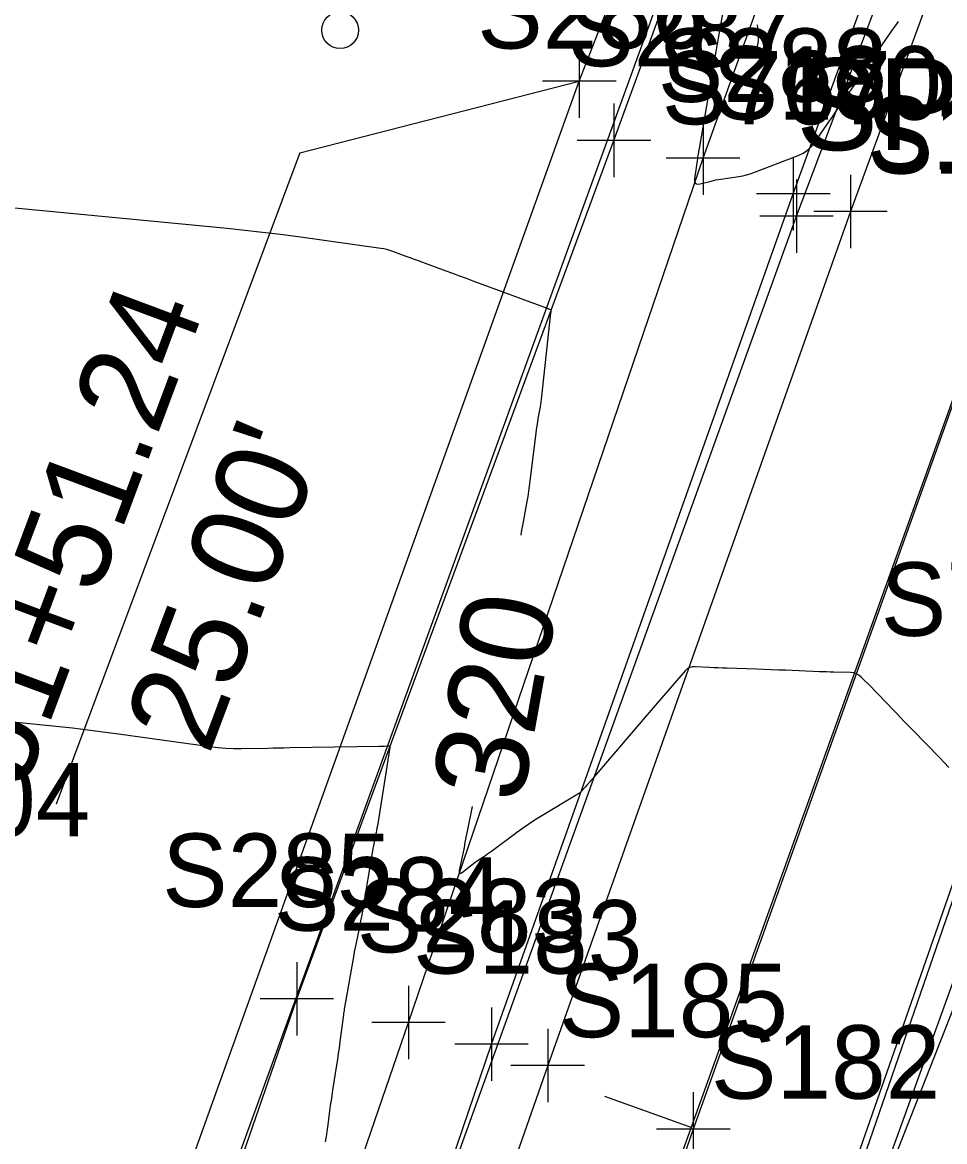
# Model space of a CAD drawing. Extents: x 816928 to 825690, y 436959 to 448212.
# Drawn here: x 818686.8 to 818737.1, y 444613.7 to 444674.6 of the extents above; entities that cross this region are included whole.
import ezdxf

# ---------------------------------------------------------------- set-up
doc = ezdxf.new("R2010")
doc.units = 0
for name, color, linetype in [('SURVEY - CENTERLINE - Preliminary', 7, 'Continuous'), ('SURVEY - CENTERLINE - Preliminary - Development', 7, 'Continuous'), ('SURVEY - CENTERLINE - Preliminary Text', 7, 'Continuous'), ('SURVEY - CONTOURS - Index with Text', 7, 'Continuous'), ('SURVEY - CONTOURS - Intermediate with optional Text', 7, 'Continuous'), ('SURVEY - DRAINAGE - Area Shapes', 7, 'Continuous'), ('SURVEY - DTM - Breaklines', 7, 'Continuous'), ('SURVEY - DTM - Breaklines - Points - Locators', 7, 'Continuous'), ('SURVEY - DTM - Breaklines - Points - Numbers', 7, 'Continuous'), ('SURVEY - DTM - Spot Points - Locators', 7, 'Continuous'), ('SURVEY - DTM - Spot Points - Point Numbers', 7, 'Continuous'), ('SURVEY - NON-TRANSPORTATION - Features', 7, 'Continuous'), ('SURVEY - PROPERTY - Parcels', 7, 'Continuous'), ('SURVEY - PROPERTY - ROW Lines', 7, 'Continuous'), ('SURVEY - PROPERTY - ROW Lines - Points - Locators', 7, 'Continuous'), ('SURVEY - PROPERTY - Station and Offset Flags', 7, 'Continuous'), ('SURVEY - TRANSPORTATION - Roads', 7, 'Continuous'), ('SURVEY - TRANSPORTATION - Roads - Points - Locators', 7, 'Continuous'), ('SURVEY - TRANSPORTATION - Roads - Points - Numbers', 7, 'Continuous'), ('SURVEY - UTILITIES - Gas - Points - Locators', 7, 'Continuous'), ('SURVEY - UTILITIES - Gas - Points - Numbers', 7, 'Continuous'), ('SURVEY - UTILITIES - Gas with Text', 7, 'Continuous'), ('SURVEY - UTILITIES - Poles and Miscellaneous with Text', 7, 'Continuous'), ('SURVEY - UTILITIES - Water - Points - Numbers', 7, 'Continuous'), ('SURVEY - UTILITIES - Water with Text', 7, 'Continuous'), ('SURVEY - VEGETATION - Features with Text', 7, 'Continuous')]:
    doc.layers.add(name, color=color, linetype=linetype)

msp = doc.modelspace()

# ---------------------------------------------------------------- linework, layer by layer
at = {"layer": 'SURVEY - CENTERLINE - Preliminary'}
msp.add_line((818689.478, 444520.324), (818740.593, 444662.662), dxfattribs=at)
at = {"layer": 'SURVEY - CENTERLINE - Preliminary Text'}
msp.add_line((818723.276, 444614.439), (818718.57, 444616.129), dxfattribs=at)
at = {"layer": 'SURVEY - CONTOURS - Index with Text'}
for points in [[(818714.005, 444646.691), (818714.008, 444646.711), (818714.051, 444646.972), (818714.097, 444647.231), (818714.335, 444648.531), (818714.384, 444648.81), (818714.429, 444649.089), (818714.469, 444649.369), (818714.506, 444649.65), (818714.826, 444652.249), (818714.851, 444652.448), (818714.879, 444652.646), (818714.91, 444652.844), (818714.943, 444653.042), (818715.056, 444653.687), (818715.079, 444653.826), (818715.1, 444653.964), (818715.118, 444654.103), (818715.135, 444654.243), (818715.634, 444658.809), (818715.634, 444658.814), (818715.635, 444658.818), (818715.636, 444658.823), (818715.636, 444658.828), (818715.639, 444658.843), (818715.639, 444658.847), (818715.64, 444658.85), (818715.64, 444658.853), (818715.641, 444658.857), (818715.647, 444658.928), (818715.647, 444658.942), (818715.642, 444658.953), (818715.634, 444658.962), (818715.621, 444658.969), (818715.53, 444659.002), (818715.51, 444659.01), (818715.491, 444659.017), (818715.471, 444659.024), (818715.451, 444659.031), (818711.404, 444660.526), (818711.034, 444660.663), (818710.664, 444660.799), (818710.294, 444660.936), (818709.924, 444661.073), (818708.647, 444661.544), (818708.422, 444661.627), (818708.197, 444661.71), (818707.973, 444661.793), (818707.748, 444661.876), (818707.015, 444662.147), (818706.856, 444662.201), (818706.696, 444662.246), (818706.533, 444662.282), (818706.368, 444662.309), (818701.864, 444662.935), (818700.898, 444663.065), (818699.932, 444663.183), (818698.963, 444663.292), (818697.994, 444663.391), (818685.268, 444664.616)], [(818737.295, 444634.054), (818737.052, 444634.31), (818736.806, 444634.563), (818735.339, 444636.071), (818735.115, 444636.302), (818734.893, 444636.532), (818734.671, 444636.764), (818734.449, 444636.996), (818733.728, 444637.756), (818733.573, 444637.918), (818733.416, 444638.079), (818733.259, 444638.239), (818733.1, 444638.398), (818732.53, 444638.966), (818732.401, 444639.072), (818732.26, 444639.15), (818732.107, 444639.198), (818731.94, 444639.216), (818731.03, 444639.236), (818730.835, 444639.24), (818730.64, 444639.246), (818730.445, 444639.252), (818730.25, 444639.26), (818728.409, 444639.336), (818728.014, 444639.352), (818727.619, 444639.367), (818727.224, 444639.382), (818726.83, 444639.396), (818725.212, 444639.451), (818724.975, 444639.46), (818724.738, 444639.47), (818724.501, 444639.481), (818724.264, 444639.493), (818723.491, 444639.535), (818723.332, 444639.527), (818723.188, 444639.485), (818723.058, 444639.41), (818722.942, 444639.302), (818721.418, 444637.541), (818721.091, 444637.164), (818720.765, 444636.786), (818720.44, 444636.407), (818720.115, 444636.029), (818717.958, 444633.512), (818717.909, 444633.455), (818717.86, 444633.397), (818717.811, 444633.34), (818717.761, 444633.283), (818717.6, 444633.096), (818717.566, 444633.056), (818717.532, 444633.015), (818717.497, 444632.975), (818717.463, 444632.935), (818717.321, 444632.768), (818717.289, 444632.734), (818717.255, 444632.703), (818717.219, 444632.674), (818717.18, 444632.648), (818715.129, 444631.407), (818714.776, 444631.188), (818714.428, 444630.96), (818714.085, 444630.725), (818713.747, 444630.481), (818712.39, 444629.478), (818712.287, 444629.403), (818712.183, 444629.329), (818712.078, 444629.257), (818711.972, 444629.186), (818711.625, 444628.955), (818711.552, 444628.905), (818711.479, 444628.853), (818711.408, 444628.8), (818711.337, 444628.745), (818710.822, 444628.334), (818710.73, 444628.274), (818710.671, 444628.271), (818710.648, 444628.324), (818710.659, 444628.434), (818710.902, 444629.597), (818710.907, 444629.625), (818710.912, 444629.652), (818710.917, 444629.679), (818710.922, 444629.707), (818710.936, 444629.797), (818710.94, 444629.816), (818710.943, 444629.835), (818710.947, 444629.855), (818710.95, 444629.874), (818711.368, 444631.929)]]:
    msp.add_lwpolyline(points, dxfattribs=at)
at = {"layer": 'SURVEY - CONTOURS - Intermediate with optional Text'}
for points in [[(818725.215, 444676.453), (818724.782, 444673.964), (818724.746, 444673.756), (818724.709, 444673.547), (818724.671, 444673.338), (818724.633, 444673.13), (818724.508, 444672.449), (818724.481, 444672.303), (818724.455, 444672.157), (818724.429, 444672.011), (818724.404, 444671.864), (818723.698, 444667.756), (818723.689, 444667.702), (818723.679, 444667.648), (818723.67, 444667.594), (818723.66, 444667.54), (818723.628, 444667.364), (818723.621, 444667.326), (818723.615, 444667.288), (818723.609, 444667.25), (818723.604, 444667.212), (818723.452, 444666.101), (818723.452, 444665.944), (818723.505, 444665.845), (818723.609, 444665.805), (818723.765, 444665.823), (818724.361, 444665.978), (818724.489, 444666.009), (818724.617, 444666.037), (818724.747, 444666.062), (818724.877, 444666.083), (818725.864, 444666.229), (818726.075, 444666.266), (818726.282, 444666.314), (818726.486, 444666.374), (818726.687, 444666.445), (818729.1, 444667.373), (818729.369, 444667.499), (818729.61, 444667.661), (818729.823, 444667.858), (818730.008, 444668.09), (818730.657, 444669.039), (818730.732, 444669.148), (818730.807, 444669.257), (818730.882, 444669.366), (818730.958, 444669.474), (818731.204, 444669.829), (818731.257, 444669.904), (818731.31, 444669.981), (818731.362, 444670.057), (818731.415, 444670.133), (818732.607, 444671.866), (818732.83, 444672.19), (818733.054, 444672.514), (818733.279, 444672.837), (818733.504, 444673.16), (818734.329, 444674.338), (818734.443, 444674.501), (818734.557, 444674.665)], [(818669.073, 444638.199), (818687.072, 444636.466), (818688.328, 444636.339), (818689.582, 444636.198), (818690.834, 444636.044), (818692.085, 444635.877), (818697.062, 444635.185), (818697.491, 444635.134), (818697.921, 444635.099), (818698.352, 444635.082), (818698.784, 444635.081), (818700.197, 444635.105), (818700.5, 444635.11), (818700.802, 444635.116), (818701.105, 444635.121), (818701.408, 444635.126), (818706.277, 444635.21), (818706.347, 444635.212), (818706.417, 444635.213), (818706.486, 444635.214), (818706.556, 444635.215), (818706.784, 444635.219), (818706.825, 444635.214), (818706.853, 444635.196), (818706.866, 444635.167), (818706.866, 444635.125), (818706.178, 444630.869), (818706.157, 444630.745), (818706.135, 444630.621), (818706.111, 444630.498), (818706.086, 444630.374), (818706.002, 444629.972), (818705.985, 444629.885), (818705.968, 444629.799), (818705.952, 444629.712), (818705.937, 444629.626), (818705.366, 444626.239), (818705.324, 444626), (818705.28, 444625.76), (818705.233, 444625.522), (818705.184, 444625.283), (818705.018, 444624.506), (818704.984, 444624.339), (818704.95, 444624.172), (818704.919, 444624.004), (818704.889, 444623.837), (818704.389, 444620.979), (818704.382, 444620.941), (818704.376, 444620.903), (818704.369, 444620.864), (818704.363, 444620.826), (818704.344, 444620.7), (818704.34, 444620.673), (818704.336, 444620.646), (818704.332, 444620.619), (818704.329, 444620.592), (818704.135, 444619.105), (818704.092, 444618.786), (818704.047, 444618.468), (818704.001, 444618.15), (818703.952, 444617.832), (818703.739, 444616.469), (818703.696, 444616.191), (818703.655, 444615.913), (818703.615, 444615.635), (818703.577, 444615.356), (818703.455, 444614.447), (818703.428, 444614.252), (818703.4, 444614.057), (818703.371, 444613.862), (818703.341, 444613.668)]]:
    msp.add_lwpolyline(points, dxfattribs=at)
at = {"layer": 'SURVEY - DRAINAGE - Area Shapes'}
msp.add_line((818689.478, 444520.324), (818740.593, 444662.662), dxfattribs=at)
at = {"layer": 'SURVEY - DTM - Breaklines'}
for points in [[(818668.595, 444528.248), (818685.72, 444574.968), (818701.794, 444621.45), (818719.062, 444668.194), (818736.238, 444715.249), (818753.948, 444762.85), (818774.464, 444810.969), (818792.449, 444864.448), (818805.628, 444902.916), (818824.667, 444952.978), (818842.703, 444999.992), (818860.037, 445043.657), (818874.783, 445092.697), (818880.828, 445100.462), (818882.708, 445127.319), (818888.697, 445139.719), (818911.769, 445177.181)], [(818674.595, 444526.594), (818691.482, 444572.447), (818707.878, 444620.16), (818723.912, 444667.229), (818740.639, 444713.784), (818759.184, 444760.748), (818780.007, 444808.946), (818796, 444863.508), (818810.795, 444901.838), (818829.914, 444950.597), (818849.199, 444995.994), (818867.147, 445042.084), (818885.66, 445087.698), (818887.911, 445097.82), (818891.186, 445123.694), (818896.177, 445136.062), (818917.377, 445175.791)], [(818676.308, 444526.27), (818695.981, 444570.723), (818712.39, 444618.98), (818728.83, 444665.288), (818745.895, 444712.28), (818764.807, 444759.048), (818784.52, 444806.667), (818801.14, 444861.811), (818818.983, 444900.087), (818838.243, 444946.217), (818855.869, 444992.165), (818873.704, 445038.582), (818892.288, 445085.577), (818894.59, 445096.559), (818896.482, 445123.312), (818901.189, 445133.745), (818919.534, 445174.233), (818947.165, 445168.058)], [(818958.139, 445160.069), (818932.682, 445121.487), (818907.758, 445078.468), (818886.279, 445033.29), (818867.243, 444986.881), (818848.651, 444941.091), (818830.333, 444893.785), (818812.367, 444847.898), (818794.091, 444801.186), (818775.412, 444755.123), (818757.321, 444708.609), (818740.17, 444661.598), (818740.227, 444661.382), (818723.384, 444614.358), (818707.23, 444567.59), (818689.196, 444521.032)], [(818699.004, 444515.979), (818718.173, 444563.389), (818729.639, 444600.536), (818750.328, 444657.749), (818757.231, 444663.397), (818768.514, 444660.989)]]:
    msp.add_lwpolyline(points, dxfattribs=at)
at = {"layer": 'SURVEY - DTM - Breaklines - Points - Locators'}
for p, q in [((818719.062, 444670.194), (818719.062, 444666.194)), ((818723.912, 444669.229), (818723.912, 444665.229)), ((818721.062, 444668.194), (818717.062, 444668.194)), ((818725.912, 444667.229), (818721.912, 444667.229)), ((818728.83, 444667.288), (818728.83, 444663.288)), ((818730.83, 444665.288), (818726.83, 444665.288)), ((818701.794, 444623.45), (818701.794, 444619.45)), ((818707.878, 444622.16), (818707.878, 444618.16)), ((818703.794, 444621.45), (818699.794, 444621.45)), ((818712.39, 444620.98), (818712.39, 444616.98)), ((818709.878, 444620.16), (818705.878, 444620.16)), ((818714.39, 444618.98), (818710.39, 444618.98)), ((818723.384, 444616.358), (818723.384, 444612.358)), ((818725.384, 444614.358), (818721.384, 444614.358))]:
    msp.add_line(p, q, dxfattribs=at)
at = {"layer": 'SURVEY - DTM - Spot Points - Locators'}
msp.add_circle((818704.149, 444674.191), 1, dxfattribs=at)
at = {"layer": 'SURVEY - NON-TRANSPORTATION - Features'}
msp.add_lwpolyline([(818640.147, 444520.892), (818666.049, 444525.128), (818695.511, 444604.302), (818745.612, 444742.32), (818768.232, 444804.488), (818806.137, 444902.965), (818848.514, 445015.373), (818878.723, 445102.028)], dxfattribs=at)
at = {"layer": 'SURVEY - PROPERTY - Parcels'}
for p, q in [((818717.176, 444671.423), (818795.05, 444871.453)), ((818665.949, 444528.773), (818717.176, 444671.423))]:
    msp.add_line(p, q, dxfattribs=at)
at = {"layer": 'SURVEY - PROPERTY - ROW Lines'}
for p, q in [((818717.176, 444671.423), (818850.081, 445012.805)), ((818665.949, 444528.773), (818717.176, 444671.423))]:
    msp.add_line(p, q, dxfattribs=at)
at = {"layer": 'SURVEY - PROPERTY - ROW Lines - Points - Locators'}
for p, q in [((818717.176, 444673.423), (818717.176, 444669.423)), ((818719.176, 444671.423), (818715.176, 444671.423))]:
    msp.add_line(p, q, dxfattribs=at)
at = {"layer": 'SURVEY - PROPERTY - Station and Offset Flags'}
msp.add_line((818701.955, 444667.51), (818688.687, 444632.05), dxfattribs=at)
msp.add_lwpolyline([(818701.955, 444667.51), (818717.176, 444671.423)], dxfattribs=at)
at = {"layer": 'SURVEY - TRANSPORTATION - Roads'}
for points in [[(818965.229, 445155.363), (818951.411, 445165.352), (818926.02, 445127.499), (818900.328, 445082.499), (818878.311, 445036.446), (818858.824, 444990.147), (818840.564, 444944.187), (818822.719, 444897.894), (818804.417, 444851.441), (818785.945, 444804.727), (818767.422, 444758.087), (818749.481, 444712.19), (818731.94, 444664.32), (818715.455, 444617.821), (818698.912, 444570.495), (818680.86, 444523.941)], [(818965.229, 445155.363), (818938.616, 445116.052), (818915.349, 445074.624), (818893.365, 445028.079), (818874.295, 444982.228), (818856.423, 444936.819), (818838.526, 444889.933), (818820.316, 444844.098), (818801.626, 444797.247), (818782.894, 444750.293), (818765.195, 444704.769), (818748.054, 444657.938), (818731.68, 444611.01), (818715.158, 444564.483), (818697.018, 444517.159)], [(818965.229, 445155.363), (818938.616, 445116.052), (818915.349, 445074.624), (818898.78, 445039.544), (818893.365, 445028.079), (818891.235, 445022.959), (818874.295, 444982.228), (818856.423, 444936.819), (818838.526, 444889.933), (818820.316, 444844.098), (818801.626, 444797.247), (818782.894, 444750.293), (818765.195, 444704.769), (818757.626, 444684.091), (818748.679, 444659.647), (818748.054, 444657.938), (818731.68, 444611.01), (818715.158, 444564.483), (818697.018, 444517.159)]]:
    msp.add_lwpolyline(points, dxfattribs=at)
at = {"layer": 'SURVEY - TRANSPORTATION - Roads - Points - Locators'}
for p, q in [((818731.94, 444666.32), (818731.94, 444662.32)), ((818733.94, 444664.32), (818729.94, 444664.32)), ((818715.455, 444619.821), (818715.455, 444615.821)), ((818717.455, 444617.821), (818713.455, 444617.821))]:
    msp.add_line(p, q, dxfattribs=at)
at = {"layer": 'SURVEY - UTILITIES - Gas - Points - Locators'}
for p, q in [((818728.998, 444666.068), (818728.998, 444662.068)), ((818730.998, 444664.068), (818726.998, 444664.068))]:
    msp.add_line(p, q, dxfattribs=at)
at = {"layer": 'SURVEY - UTILITIES - Gas with Text'}
msp.add_lwpolyline([(818677.986, 444524.549), (818704.191, 444595.26), (818728.998, 444664.068), (818764.629, 444758.415), (818803.581, 444855.269), (818837.396, 444944.843), (818872.359, 445029.489), (818905.906, 445097.999), (818946.069, 445164.692)], dxfattribs=at)
at = {"layer": 'SURVEY - UTILITIES - Poles and Miscellaneous with Text'}
msp.add_arc((818723.935, 444673.891), 3, 346.07745, 11.23653, dxfattribs=at)
at = {"layer": 'SURVEY - UTILITIES - Water with Text'}
msp.add_lwpolyline([(818697.069, 444516.079), (818707.886, 444542.766), (818724.217, 444588.304), (818740.773, 444636.214), (818757.106, 444682.286), (818774.671, 444727.707), (818803.235, 444799.745), (818822.09, 444847.157)], dxfattribs=at)
at = {"layer": 'SURVEY - VEGETATION - Features with Text'}
msp.add_line((818676.038, 444463.993), (818749.431, 444651.256), dxfattribs=at)

# ---------------------------------------------------------------- texts
at = {"layer": 'SURVEY - CENTERLINE - Preliminary - Development'}
msp.add_text('SP203', height=5, dxfattribs=at).set_placement((818728.984, 444667.662))
at = {"layer": 'SURVEY - CONTOURS - Index with Text'}
msp.add_text('320', height=5, rotation=79.87193, dxfattribs=at).set_placement((818714.034, 444632.014))
at = {"layer": 'SURVEY - DTM - Breaklines - Points - Numbers'}
for s, p in [('S286', (818711.616, 444673.194)), ('S287', (818716.576, 444672.229)), ('S288', (818721.447, 444670.288)), ('S179', (818732.819, 444666.598)), ('S184', (818732.891, 444666.382)), ('S285', (818694.458, 444626.45)), ('S284', (818700.542, 444625.16)), ('S283', (818705.054, 444623.98)), ('S185', (818716.048, 444619.358))]:
    msp.add_text(s, height=4, dxfattribs=at).set_placement(p)
at = {"layer": 'SURVEY - DTM - Spot Points - Point Numbers'}
msp.add_text('S804', height=4, dxfattribs=at).set_placement((818678.055, 444630.291))
at = {"layer": 'SURVEY - PROPERTY - Station and Offset Flags'}
for s, p in [('51+51.24', (818686.932, 444632.708)), ("25.00'", (818697.002, 444634.655))]:
    msp.add_text(s, height=5, rotation=69.48733, dxfattribs=at).set_placement(p)
at = {"layer": 'SURVEY - TRANSPORTATION - Roads - Points - Numbers'}
for s, p in [('S180', (818724.431, 444669.32)), ('S183', (818708.119, 444622.821)), ('S182', (818724.344, 444616.01))]:
    msp.add_text(s, height=4, dxfattribs=at).set_placement(p)
at = {"layer": 'SURVEY - UTILITIES - Gas - Points - Numbers'}
msp.add_text('S767', height=4, dxfattribs=at).set_placement((818721.662, 444669.068))
at = {"layer": 'SURVEY - UTILITIES - Water - Points - Numbers'}
msp.add_text('S761', height=4, dxfattribs=at).set_placement((818733.594, 444641.214))

doc.saveas('drawing.dxf')
